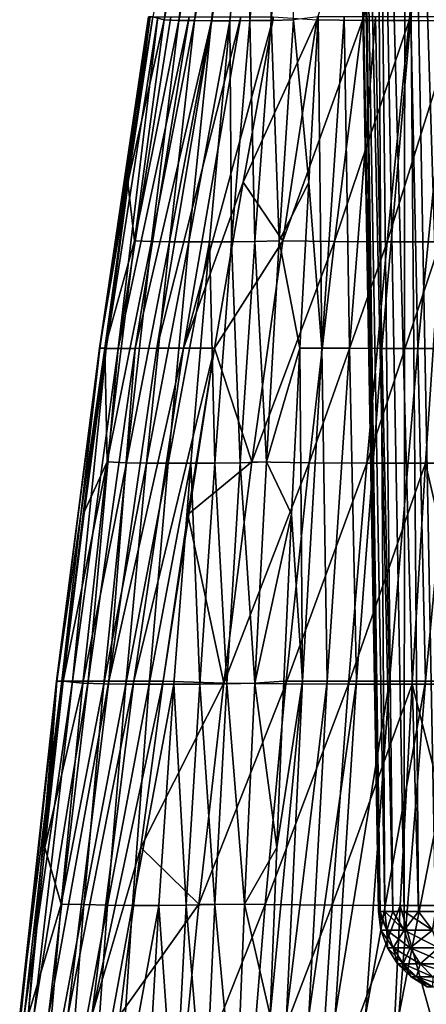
# Model space of a CAD drawing. Header units: metres. Extents: x -109 to 109, y -63 to 140.
# Tile 360 of 480: x 56 to 65, y -22 to 2. Entities that reach past the tile are written whole.
import ezdxf

# ---------------------------------------------------------------- set-up
doc = ezdxf.new("R2010")
doc.units = ezdxf.units.M
doc.layers.add('solid_502308_SW0001', color=7, linetype='CONTINUOUS')

msp = doc.modelspace()

# ---------------------------------------------------------------- linework, layer by layer
at = {"layer": 'solid_502308_SW0001'}
for points in [[(64.163902, -19.434383), (63.50338, 18.406652), (63.648544, 18.406652, 1.937045)], [(64.201927, -19.434383, -0.967879), (63.50338, 18.406652), (64.163902, -19.434383)], [(64.201927, -19.434383, -0.967879), (63.648544, 18.406652, -1.937045), (63.50338, 18.406652)], [(64.315781, -19.434383, 1.929791), (63.648544, 18.406652, 1.937045), (64.080788, 18.406652, 3.830821)], [(64.201927, -19.434383, 0.967879), (64.163902, -19.434383), (63.648544, 18.406652, 1.937045)], [(64.315781, -19.434383, 1.929791), (64.201927, -19.434383, 0.967879), (63.648544, 18.406652, 1.937045)], [(64.504745, -19.434383, -2.879806), (64.080788, 18.406652, -3.830821), (63.648544, 18.406652, -1.937045)], [(64.315781, -19.434383, -1.929791), (64.504745, -19.434383, -2.879806), (63.648544, 18.406652, -1.937045)], [(64.201927, -19.434383, -0.967879), (64.315781, -19.434383, -1.929791), (63.648544, 18.406652, -1.937045)], [(64.76767, -19.434383, 3.812065), (64.080788, 18.406652, 3.830821), (64.790451, 18.406652, 5.639021)], [(64.504745, -19.434383, 2.879806), (64.315781, -19.434383, 1.929791), (64.080788, 18.406652, 3.830821)], [(64.76767, -19.434383, 3.812065), (64.504745, -19.434383, 2.879806), (64.080788, 18.406652, 3.830821)], [(65.102928, -19.434383, -4.720821), (64.790451, 18.406652, -5.639021), (64.080788, 18.406652, -3.830821)], [(64.76767, -19.434383, -3.812065), (65.102928, -19.434383, -4.720821), (64.080788, 18.406652, -3.830821)], [(64.504745, -19.434383, -2.879806), (64.76767, -19.434383, -3.812065), (64.080788, 18.406652, -3.830821)], [(65.102928, -19.434383, 4.720821), (64.76767, -19.434383, 3.812065), (64.790451, 18.406652, 5.639021)], [(65.508453, -19.434383, 5.600472), (64.790451, 18.406652, 5.639021), (65.761688, 18.406652, 7.321256)], [(65.508453, -19.434383, 5.600472), (65.102928, -19.434383, 4.720821), (64.790451, 18.406652, 5.639021)], [(65.981743, -19.434383, -6.445595), (65.761688, 18.406652, -7.321256), (64.790451, 18.406652, -5.639021)], [(65.508453, -19.434383, -5.600472), (65.981743, -19.434383, -6.445595), (64.790451, 18.406652, -5.639021)], [(65.102928, -19.434383, -4.720821), (65.508453, -19.434383, -5.600472), (64.790451, 18.406652, -5.639021)], [(59.119061, 1.573753, 0.47419), (59.885361, 6.770249, 0.90026), (58.847878, 1.643027, -0.896173)], [(60.16301, 6.758164, 2.093575), (59.885361, 6.770249, 0.90026), (59.119061, 1.573753, 0.47419)], [(59.462009, 1.555982, 1.83993), (60.16301, 6.758164, 2.093575), (59.119061, 1.573753, 0.47419)], [(60.469395, 6.754737, 3.280212), (60.16301, 6.758164, 2.093575), (59.462009, 1.555982, 1.83993)], [(59.829914, 1.551313, 3.199616), (60.469395, 6.754737, 3.280212), (59.462009, 1.555982, 1.83993)], [(60.810001, 6.754058, 4.457537), (60.469395, 6.754737, 3.280212), (59.829914, 1.551313, 3.199616)], [(60.810001, 6.754058, 4.457537), (59.829914, 1.551313, 3.199616), (60.229317, 1.550421, 4.550454)], [(60.229317, 1.550421, 4.550454), (60.665058, 1.55043, 5.891112), (61.189117, 6.754064, 5.62388)], [(60.810001, 6.754058, 4.457537), (60.229317, 1.550421, 4.550454), (61.189117, 6.754064, 5.62388)], [(61.189117, 6.754064, 5.62388), (60.665058, 1.55043, 5.891112), (61.136219, 1.55132, 7.218808)], [(61.605854, 6.754743, 6.776579), (61.136219, 1.55132, 7.218808), (61.638069, 1.55605, 8.535257)], [(61.189117, 6.754064, 5.62388), (61.136219, 1.55132, 7.218808), (61.605854, 6.754743, 6.776579)], [(61.605854, 6.754743, 6.776579), (61.638069, 1.55605, 8.535257), (62.055756, 6.758212, 7.916796)], [(62.055756, 6.758212, 7.916796), (61.638069, 1.55605, 8.535257), (62.163605, 1.573939, 9.841814)], [(62.709705, 1.573957, -10.593444), (64.507179, 6.758234, -11.290878), (63.789917, 1.556069, -11.497007)], [(63.789917, 1.556069, -11.497007), (64.507179, 6.758234, -11.290878), (65.452568, 6.754765, -12.071106)], [(63.789917, 1.556069, -11.497007), (65.452568, 6.754765, -12.071106), (64.886856, 1.551339, -12.381102)], [(66.420067, 6.754086, -12.823652), (64.886856, 1.551339, -12.381102), (65.452568, 6.754765, -12.071106)], [(66.003975, 1.550449, -13.239485), (64.886856, 1.551339, -12.381102), (66.420067, 6.754086, -12.823652)], [(57.59116, -6.166893, -2.76832), (58.265739, -2.257751, -1.315542), (58.847878, 1.643027, -0.896173)], [(57.59116, -6.166893, -2.76832), (58.847878, 1.643027, -0.896173), (58.748199, 1.642408, -2.073365)], [(57.606216, -6.16744, -3.856737), (57.59116, -6.166893, -2.76832), (58.748199, 1.642408, -2.073365)], [(57.606216, -6.16744, -3.856737), (58.748199, 1.642408, -2.073365), (58.790821, 1.642018, -3.264253)], [(57.755264, -6.167758, -4.940533), (57.606216, -6.16744, -3.856737), (58.790821, 1.642018, -3.264253)], [(57.755264, -6.167758, -4.940533), (58.790821, 1.642018, -3.264253), (58.967628, 1.641791, -4.444122)], [(58.031979, -6.167864, -6.000492), (57.755264, -6.167758, -4.940533), (58.967628, 1.641791, -4.444122)], [(58.031979, -6.167864, -6.000492), (58.967628, 1.641791, -4.444122), (59.273441, 1.641715, -5.597179)], [(58.031979, -6.167864, -6.000492), (59.273441, 1.641715, -5.597179), (59.703804, 1.641791, -6.709834)], [(58.43116, -6.167758, -7.020753), (58.031979, -6.167864, -6.000492), (59.703804, 1.641791, -6.709834)], [(59.119061, 1.573753, 0.47419), (58.847878, 1.643027, -0.896173), (58.265739, -2.257751, -1.315542)], [(58.43116, -6.167758, -7.020753), (59.703804, 1.641791, -6.709834), (60.254295, 1.642018, -7.768373)], [(58.947643, -6.167439, -7.985285), (58.43116, -6.167758, -7.020753), (60.254295, 1.642018, -7.768373)], [(58.947643, -6.167439, -7.985285), (60.254295, 1.642018, -7.768373), (60.9198, 1.64241, -8.756866)], [(59.575211, -6.166892, -8.874679), (58.947643, -6.167439, -7.985285), (60.9198, 1.64241, -8.756866)], [(59.575211, -6.166892, -8.874679), (60.9198, 1.64241, -8.756866), (61.692501, 1.643914, -9.650599)], [(59.575211, -6.166892, -8.874679), (61.692501, 1.643914, -9.650599), (60.975163, -2.256113, -9.653499)], [(62.709705, 1.573957, -10.593444), (60.975163, -2.256113, -9.653499), (61.692501, 1.643914, -9.650599)], [(62.163605, 1.573939, 9.841814), (62.521484, -2.257329, 11.782116), (62.745926, 1.643035, 11.100737)], [(62.829639, -6.166877, 13.354003), (62.745926, 1.643035, 11.100737), (62.521484, -2.257329, 11.782116)], [(62.829639, -6.166877, 13.354003), (63.357224, 1.642417, 12.111681), (62.745926, 1.643035, 11.100737)], [(62.829639, -6.166877, 13.354003), (63.481575, -6.167425, 14.225681), (63.357224, 1.642417, 12.111681)], [(63.481575, -6.167425, 14.225681), (64.09169, 1.642026, 13.05006), (63.357224, 1.642417, 12.111681)], [(63.481575, -6.167425, 14.225681), (64.239227, -6.167743, 15.014983), (64.09169, 1.642026, 13.05006)], [(64.239227, -6.167743, 15.014983), (64.928261, 1.641798, 13.900736), (64.09169, 1.642026, 13.05006)], [(64.239227, -6.167743, 15.014983), (65.086151, -6.16785, 15.709932), (64.928261, 1.641798, 13.900736)], [(65.086151, -6.16785, 15.709932), (65.853439, 1.641723, 14.653877), (64.928261, 1.641798, 13.900736)], [(65.086151, -6.16785, 15.709932), (66.008759, -6.167743, 16.300615), (65.853439, 1.641723, 14.653877)], [(58.417213, -3.633525, 0.080869), (59.119061, 1.573753, 0.47419), (58.265739, -2.257751, -1.315542)], [(59.462009, 1.555982, 1.83993), (59.119061, 1.573753, 0.47419), (58.417213, -3.633525, 0.080869)], [(58.817856, -3.654944, 1.60584), (59.462009, 1.555982, 1.83993), (58.417213, -3.633525, 0.080869)], [(59.829914, 1.551313, 3.199616), (59.462009, 1.555982, 1.83993), (58.817856, -3.654944, 1.60584)], [(59.241879, -3.660864, 3.125009), (59.829914, 1.551313, 3.199616), (58.817856, -3.654944, 1.60584)], [(60.229317, 1.550421, 4.550454), (59.829914, 1.551313, 3.199616), (59.241879, -3.660864, 3.125009)], [(60.229317, 1.550421, 4.550454), (59.241879, -3.660864, 3.125009), (59.695572, -3.662141, 4.635683)], [(59.695572, -3.662141, 4.635683), (60.183479, -3.662129, 6.136925), (60.665058, 1.55043, 5.891112)], [(60.229317, 1.550421, 4.550454), (59.695572, -3.662141, 4.635683), (60.665058, 1.55043, 5.891112)], [(60.665058, 1.55043, 5.891112), (60.183479, -3.662129, 6.136925), (60.704666, -3.660855, 7.625878)], [(60.665058, 1.55043, 5.891112), (60.704666, -3.660855, 7.625878), (61.136219, 1.55132, 7.218808)], [(61.136219, 1.55132, 7.218808), (60.704666, -3.660855, 7.625878), (61.25486, -3.65486, 9.104386)], [(61.909714, -3.633289, -10.687115), (60.975163, -2.256113, -9.653499), (62.709705, 1.573957, -10.593444)], [(61.136219, 1.55132, 7.218808), (61.25486, -3.65486, 9.104386), (61.638069, 1.55605, 8.535257)], [(61.638069, 1.55605, 8.535257), (61.25486, -3.65486, 9.104386), (61.827309, -3.633303, 10.573706)], [(61.638069, 1.55605, 8.535257), (61.827309, -3.633303, 10.573706), (62.163605, 1.573939, 9.841814)], [(62.163605, 1.573939, 9.841814), (61.827309, -3.633303, 10.573706), (62.521484, -2.257329, 11.782116)], [(61.909714, -3.633289, -10.687115), (62.709705, 1.573957, -10.593444), (63.789917, 1.556069, -11.497007)], [(61.909714, -3.633289, -10.687115), (63.789917, 1.556069, -11.497007), (63.130226, -3.654845, -11.685594)], [(63.130226, -3.654845, -11.685594), (63.789917, 1.556069, -11.497007), (64.886856, 1.551339, -12.381102)], [(63.130226, -3.654845, -11.685594), (64.886856, 1.551339, -12.381102), (64.366356, -3.660839, -12.665746)], [(66.003975, 1.550449, -13.239485), (64.366356, -3.660839, -12.665746), (64.886856, 1.551339, -12.381102)], [(65.621384, -3.662113, -13.621534), (64.366356, -3.660839, -12.665746), (66.003975, 1.550449, -13.239485)], [(57.59116, -6.166893, -2.76832), (57.72086, -6.166028, -1.708084), (58.265739, -2.257751, -1.315542)], [(58.417213, -3.633525, 0.080869), (58.265739, -2.257751, -1.315542), (57.72086, -6.166028, -1.708084)], [(60.303326, -6.166026, -9.656197), (59.575211, -6.166892, -8.874679), (60.975163, -2.256113, -9.653499)], [(61.909714, -3.633289, -10.687115), (60.303326, -6.166026, -9.656197), (60.975163, -2.256113, -9.653499)], [(61.827309, -3.633303, 10.573706), (62.311375, -6.166013, 12.420031), (62.521484, -2.257329, 11.782116)], [(62.829639, -6.166877, 13.354003), (62.521484, -2.257329, 11.782116), (62.311375, -6.166013, 12.420031)], [(57.77914, -8.844633, -0.279545), (58.417213, -3.633525, 0.080869), (57.72086, -6.166028, -1.708084)], [(58.817856, -3.654944, 1.60584), (58.417213, -3.633525, 0.080869), (57.77914, -8.844633, -0.279545)], [(58.230228, -8.866216, 1.391512), (58.817856, -3.654944, 1.60584), (57.77914, -8.844633, -0.279545)], [(59.241879, -3.660864, 3.125009), (58.817856, -3.654944, 1.60584), (58.230228, -8.866216, 1.391512)], [(58.704884, -8.873579, 3.056614), (59.241879, -3.660864, 3.125009), (58.230228, -8.866216, 1.391512)], [(59.695572, -3.662141, 4.635683), (59.241879, -3.660864, 3.125009), (58.704884, -8.873579, 3.056614)], [(59.695572, -3.662141, 4.635683), (58.704884, -8.873579, 3.056614), (59.208237, -8.875603, 4.713426)], [(59.208237, -8.875603, 4.713426), (59.743835, -8.875586, 6.361468), (60.183479, -3.662129, 6.136925)], [(59.695572, -3.662141, 4.635683), (59.208237, -8.875603, 4.713426), (60.183479, -3.662129, 6.136925)], [(60.183479, -3.662129, 6.136925), (59.743835, -8.875586, 6.361468), (60.310726, -8.873565, 7.997834)], [(60.183479, -3.662129, 6.136925), (60.310726, -8.873565, 7.997834), (60.704666, -3.660855, 7.625878)], [(61.180756, -8.844413, -10.769964), (60.303326, -6.166026, -9.656197), (61.909714, -3.633289, -10.687115)], [(60.704666, -3.660855, 7.625878), (60.310726, -8.873565, 7.997834), (60.905743, -8.86612, 9.624195)], [(60.704666, -3.660855, 7.625878), (60.905743, -8.86612, 9.624195), (61.25486, -3.65486, 9.104386)], [(61.25486, -3.65486, 9.104386), (60.905743, -8.86612, 9.624195), (61.523254, -8.844422, 11.241385)], [(61.180756, -8.844413, -10.769964), (61.909714, -3.633289, -10.687115), (63.130226, -3.654845, -11.685594)], [(61.180756, -8.844413, -10.769964), (63.130226, -3.654845, -11.685594), (62.527977, -8.866109, -11.856994)], [(61.25486, -3.65486, 9.104386), (61.523254, -8.844422, 11.241385), (61.827309, -3.633303, 10.573706)], [(61.827309, -3.633303, 10.573706), (61.523254, -8.844422, 11.241385), (62.311375, -6.166013, 12.420031)], [(62.527977, -8.866109, -11.856994), (63.130226, -3.654845, -11.685594), (64.366356, -3.660839, -12.665746)], [(62.527977, -8.866109, -11.856994), (64.366356, -3.660839, -12.665746), (63.890869, -8.873552, -12.925463)], [(65.621384, -3.662113, -13.621534), (63.890869, -8.873552, -12.925463), (64.366356, -3.660839, -12.665746)], [(65.271973, -8.875573, -13.970276), (63.890869, -8.873552, -12.925463), (65.621384, -3.662113, -13.621534)], [(65.271973, -8.875573, -13.970276), (65.621384, -3.662113, -13.621534), (66.673843, -8.87559, -14.988935)], [(56.581089, -14.010573, -4.376096), (57.59116, -6.166893, -2.76832), (57.606216, -6.16744, -3.856737)], [(56.581089, -14.010573, -4.376096), (56.589317, -14.00987, -3.377003), (57.59116, -6.166893, -2.76832)], [(56.705685, -14.010982, -5.374001), (56.581089, -14.010573, -4.376096), (57.606216, -6.16744, -3.856737)], [(56.589317, -14.00987, -3.377003), (56.742233, -14.008756, -2.412792), (57.72086, -6.166028, -1.708084)], [(56.589317, -14.00987, -3.377003), (57.72086, -6.166028, -1.708084), (57.59116, -6.166893, -2.76832)], [(56.705685, -14.010982, -5.374001), (57.606216, -6.16744, -3.856737), (57.755264, -6.167758, -4.940533)], [(56.956253, -14.011118, -6.349932), (56.705685, -14.010982, -5.374001), (57.755264, -6.167758, -4.940533)], [(57.72086, -6.166028, -1.708084), (56.742233, -14.008756, -2.412792), (57.21413, -10.074242, -2.073019)], [(56.956253, -14.011118, -6.349932), (57.755264, -6.167758, -4.940533), (58.031979, -6.167864, -6.000492)], [(57.327194, -14.010982, -7.28687), (56.956253, -14.011118, -6.349932), (58.031979, -6.167864, -6.000492)], [(57.77914, -8.844633, -0.279545), (57.72086, -6.166028, -1.708084), (57.21413, -10.074242, -2.073019)], [(57.327194, -14.010982, -7.28687), (58.031979, -6.167864, -6.000492), (58.43116, -6.167758, -7.020753)], [(57.812981, -14.010572, -8.16758), (57.327194, -14.010982, -7.28687), (58.43116, -6.167758, -7.020753)], [(57.812981, -14.010572, -8.16758), (58.947643, -6.167439, -7.985285), (59.575211, -6.166892, -8.874679)], [(58.406872, -14.009869, -8.971025), (57.812981, -14.010572, -8.16758), (59.575211, -6.166892, -8.874679)], [(57.812981, -14.010572, -8.16758), (58.43116, -6.167758, -7.020753), (58.947643, -6.167439, -7.985285)], [(58.406872, -14.009869, -8.971025), (59.575211, -6.166892, -8.874679), (60.303326, -6.166026, -9.656197)], [(59.097557, -14.007439, -9.661262), (58.406872, -14.009869, -8.971025), (60.303326, -6.166026, -9.656197)], [(59.097557, -14.007439, -9.661262), (60.303326, -6.166026, -9.656197), (59.677647, -10.08217, -9.658794)], [(61.180756, -8.844413, -10.769964), (59.677647, -10.08217, -9.658794), (60.303326, -6.166026, -9.656197)], [(61.523254, -8.844422, 11.241385), (62.115944, -10.073871, 13.01308), (62.311375, -6.166013, 12.420031)], [(62.376919, -14.009848, 14.435345), (62.311375, -6.166013, 12.420031), (62.115944, -10.073871, 13.01308)], [(62.376919, -14.009848, 14.435345), (62.829639, -6.166877, 13.354003), (62.311375, -6.166013, 12.420031)], [(62.376919, -14.009848, 14.435345), (62.957512, -14.010551, 15.248443), (62.829639, -6.166877, 13.354003)], [(62.957512, -14.010551, 15.248443), (63.481575, -6.167425, 14.225681), (62.829639, -6.166877, 13.354003)], [(62.957512, -14.010551, 15.248443), (63.644913, -14.010961, 15.98266), (63.481575, -6.167425, 14.225681)], [(63.644913, -14.010961, 15.98266), (64.239227, -6.167743, 15.014983), (63.481575, -6.167425, 14.225681)], [(63.644913, -14.010961, 15.98266), (64.421295, -14.011097, 16.625023), (64.239227, -6.167743, 15.014983)], [(64.421295, -14.011097, 16.625023), (65.086151, -6.16785, 15.709932), (64.239227, -6.167743, 15.014983)], [(64.421295, -14.011097, 16.625023), (65.272072, -14.010961, 17.164869), (65.086151, -6.16785, 15.709932)], [(65.272072, -14.010961, 17.164869), (66.008759, -6.167743, 16.300615), (65.086151, -6.16785, 15.709932)], [(65.272072, -14.010961, 17.164869), (66.182701, -14.010552, 17.591692), (66.008759, -6.167743, 16.300615)], [(57.77914, -8.844633, -0.279545), (57.21413, -10.074242, -2.073019), (56.742233, -14.008756, -2.412792)], [(57.204197, -14.052615, -0.606829), (57.77914, -8.844633, -0.279545), (56.742233, -14.008756, -2.412792)], [(58.230228, -8.866216, 1.391512), (57.77914, -8.844633, -0.279545), (57.204197, -14.052615, -0.606829)], [(57.698849, -14.069414, 1.19715), (58.230228, -8.866216, 1.391512), (57.204197, -14.052615, -0.606829)], [(58.704884, -8.873579, 3.056614), (58.230228, -8.866216, 1.391512), (57.698849, -14.069414, 1.19715)], [(58.218517, -14.078587, 2.994651), (58.704884, -8.873579, 3.056614), (57.698849, -14.069414, 1.19715)], [(59.208237, -8.875603, 4.713426), (58.704884, -8.873579, 3.056614), (58.218517, -14.078587, 2.994651)], [(59.208237, -8.875603, 4.713426), (58.218517, -14.078587, 2.994651), (58.766769, -14.081904, 4.783886)], [(58.766769, -14.081904, 4.783886), (59.345566, -14.08188, 6.564897), (59.743835, -8.875586, 6.361468)], [(59.208237, -8.875603, 4.713426), (58.766769, -14.081904, 4.783886), (59.743835, -8.875586, 6.361468)], [(59.743835, -8.875586, 6.361468), (59.345566, -14.08188, 6.564897), (59.953945, -14.078563, 8.334726)], [(60.52243, -14.052483, -10.842552), (59.677647, -10.08217, -9.658794), (61.180756, -8.844413, -10.769964)], [(59.743835, -8.875586, 6.361468), (59.953945, -14.078563, 8.334726), (60.310726, -8.873565, 7.997834)], [(60.310726, -8.873565, 7.997834), (59.953945, -14.078563, 8.334726), (60.590374, -14.069314, 10.094672)], [(60.310726, -8.873565, 7.997834), (60.590374, -14.069314, 10.094672), (60.905743, -8.86612, 9.624195)], [(60.52243, -14.052483, -10.842552), (61.180756, -8.844413, -10.769964), (62.527977, -8.866109, -11.856994)], [(60.52243, -14.052483, -10.842552), (62.527977, -8.866109, -11.856994), (61.98307, -14.069305, -12.011544)], [(60.905743, -8.86612, 9.624195), (60.590374, -14.069314, 10.094672), (61.250786, -14.052489, 11.845057)], [(60.905743, -8.86612, 9.624195), (61.250786, -14.052489, 11.845057), (61.523254, -8.844422, 11.241385)], [(61.523254, -8.844422, 11.241385), (61.250786, -14.052489, 11.845057), (62.115944, -10.073871, 13.01308)], [(61.98307, -14.069305, -12.011544), (62.527977, -8.866109, -11.856994), (63.890869, -8.873552, -12.925463)], [(61.98307, -14.069305, -12.011544), (63.890869, -8.873552, -12.925463), (63.460217, -14.078553, -13.160681)], [(65.271973, -8.875573, -13.970276), (63.460217, -14.078553, -13.160681), (63.890869, -8.873552, -12.925463)], [(64.955429, -14.08187, -14.286193), (63.460217, -14.078553, -13.160681), (65.271973, -8.875573, -13.970276)], [(64.955429, -14.08187, -14.286193), (65.271973, -8.875573, -13.970276), (66.470413, -14.081895, -15.387025)], [(65.271973, -8.875573, -13.970276), (66.673843, -8.87559, -14.988935), (66.470413, -14.081895, -15.387025)], [(60.52243, -14.052483, -10.842552), (59.097557, -14.007439, -9.661262), (59.677647, -10.08217, -9.658794)], [(61.250786, -14.052489, 11.845057), (61.933872, -14.008736, 13.565413), (62.115944, -10.073871, 13.01308)], [(62.376919, -14.009848, 14.435345), (62.115944, -10.073871, 13.01308), (61.933872, -14.008736, 13.565413)], [(56.581089, -14.010573, -4.376096), (55.716061, -21.882551, -4.822658), (55.743233, -21.881691, -3.899734)], [(56.705685, -14.010982, -5.374001), (55.716061, -21.882551, -4.822658), (56.581089, -14.010573, -4.376096)], [(56.705685, -14.010982, -5.374001), (55.819511, -21.883051, -5.744704), (55.716061, -21.882551, -4.822658)], [(56.589317, -14.00987, -3.377003), (55.743233, -21.881691, -3.899734), (55.912319, -21.880325, -3.01018)], [(56.581089, -14.010573, -4.376096), (55.743233, -21.881691, -3.899734), (56.589317, -14.00987, -3.377003)], [(56.956253, -14.011118, -6.349932), (55.819511, -21.883051, -5.744704), (56.705685, -14.010982, -5.374001)], [(56.956253, -14.011118, -6.349932), (56.046837, -21.883217, -6.645474), (55.819511, -21.883051, -5.744704)], [(56.589317, -14.00987, -3.377003), (55.912319, -21.880325, -3.01018), (56.310169, -17.926958, -2.723825)], [(57.327194, -14.010982, -7.28687), (56.392426, -21.883051, -7.507964), (56.046837, -21.883217, -6.645474)], [(57.327194, -14.010982, -7.28687), (56.046837, -21.883217, -6.645474), (56.956253, -14.011118, -6.349932)], [(57.204197, -14.052615, -0.606829), (56.742233, -14.008756, -2.412792), (56.310169, -17.926958, -2.723825)], [(56.589317, -14.00987, -3.377003), (56.310169, -17.926958, -2.723825), (56.742233, -14.008756, -2.412792)], [(56.691086, -19.262922, -0.900775), (57.204197, -14.052615, -0.606829), (56.310169, -17.926958, -2.723825)], [(57.812981, -14.010572, -8.16758), (56.850746, -21.882549, -8.3149), (56.392426, -21.883051, -7.507964)], [(57.812981, -14.010572, -8.16758), (56.392426, -21.883051, -7.507964), (57.327194, -14.010982, -7.28687)], [(57.698849, -14.069414, 1.19715), (57.204197, -14.052615, -0.606829), (56.691086, -19.262922, -0.900775)], [(57.223862, -19.272438, 1.022636), (57.698849, -14.069414, 1.19715), (56.691086, -19.262922, -0.900775)], [(58.406872, -14.009869, -8.971025), (57.415199, -21.881687, -9.045579), (56.850746, -21.882549, -8.3149)], [(58.406872, -14.009869, -8.971025), (56.850746, -21.882549, -8.3149), (57.812981, -14.010572, -8.16758)], [(58.218517, -14.078587, 2.994651), (57.698849, -14.069414, 1.19715), (57.223862, -19.272438, 1.022636)], [(57.783562, -19.283726, 2.938857), (58.218517, -14.078587, 2.994651), (57.223862, -19.272438, 1.022636)], [(59.097557, -14.007439, -9.661262), (57.415199, -21.881687, -9.045579), (58.406872, -14.009869, -8.971025)], [(58.565014, -17.92684, -9.663598), (57.415199, -21.881687, -9.045579), (59.097557, -14.007439, -9.661262)], [(58.766769, -14.081904, 4.783886), (58.218517, -14.078587, 2.994651), (57.783562, -19.283726, 2.938857)], [(58.766769, -14.081904, 4.783886), (57.783562, -19.283726, 2.938857), (58.372154, -19.288668, 4.846747)], [(58.372154, -19.288668, 4.846747), (58.989651, -19.288635, 6.746888), (59.345566, -14.08188, 6.564897)], [(58.766769, -14.081904, 4.783886), (58.372154, -19.288668, 4.846747), (59.345566, -14.08188, 6.564897)], [(60.52243, -14.052483, -10.842552), (58.565014, -17.92684, -9.663598), (59.097557, -14.007439, -9.661262)], [(59.933815, -19.262917, -10.905818), (58.565014, -17.92684, -9.663598), (60.52243, -14.052483, -10.842552)], [(59.345566, -14.08188, 6.564897), (58.989651, -19.288635, 6.746888), (59.635101, -19.283689, 8.63633)], [(59.345566, -14.08188, 6.564897), (59.635101, -19.283689, 8.63633), (59.953945, -14.078563, 8.334726)], [(59.953945, -14.078563, 8.334726), (59.635101, -19.283689, 8.63633), (60.308933, -19.272335, 10.515844)], [(59.933815, -19.262917, -10.905818), (60.52243, -14.052483, -10.842552), (61.98307, -14.069305, -12.011544)], [(59.933815, -19.262917, -10.905818), (61.98307, -14.069305, -12.011544), (61.495544, -19.272329, -12.149062)], [(59.953945, -14.078563, 8.334726), (60.308933, -19.272335, 10.515844), (60.590374, -14.069314, 10.094672)], [(60.590374, -14.069314, 10.094672), (60.308933, -19.272335, 10.515844), (61.008724, -19.26292, 12.385316)], [(60.590374, -14.069314, 10.094672), (61.008724, -19.26292, 12.385316), (61.250786, -14.052489, 11.845057)], [(61.250786, -14.052489, 11.845057), (61.008724, -19.26292, 12.385316), (61.767155, -17.926712, 14.070977)], [(61.250786, -14.052489, 11.845057), (61.767155, -17.926712, 14.070977), (61.933872, -14.008736, 13.565413)], [(61.495544, -19.272329, -12.149062), (61.98307, -14.069305, -12.011544), (63.460217, -14.078553, -13.160681)], [(61.495544, -19.272329, -12.149062), (63.460217, -14.078553, -13.160681), (63.074848, -19.283682, -13.370719)], [(62.376919, -14.009848, 14.435345), (61.767155, -17.926712, 14.070977), (61.613575, -21.880299, 14.536463)], [(62.376919, -14.009848, 14.435345), (61.613575, -21.880299, 14.536463), (61.999653, -21.88166, 15.355503)], [(62.376919, -14.009848, 14.435345), (61.933872, -14.008736, 13.565413), (61.767155, -17.926712, 14.070977)], [(62.376919, -14.009848, 14.435345), (61.999653, -21.88166, 15.355503), (62.957512, -14.010551, 15.248443)], [(62.957512, -14.010551, 15.248443), (61.999653, -21.88166, 15.355503), (62.520149, -21.882523, 16.118109)], [(62.957512, -14.010551, 15.248443), (62.520149, -21.882523, 16.118109), (63.644913, -14.010961, 15.98266)], [(63.644913, -14.010961, 15.98266), (62.520149, -21.882523, 16.118109), (63.145863, -21.883022, 16.803413)], [(64.955429, -14.08187, -14.286193), (63.074848, -19.283682, -13.370719), (63.460217, -14.078553, -13.160681)], [(64.672363, -19.28863, -14.568451), (63.074848, -19.283682, -13.370719), (64.955429, -14.08187, -14.286193)], [(63.644913, -14.010961, 15.98266), (63.145863, -21.883022, 16.803413), (64.421295, -14.011097, 16.625023)], [(64.421295, -14.011097, 16.625023), (63.145863, -21.883022, 16.803413), (63.859268, -21.88319, 17.398655)], [(65.272072, -14.010961, 17.164869), (63.859268, -21.88319, 17.398655), (64.645767, -21.883022, 17.89315)], [(64.421295, -14.011097, 16.625023), (63.859268, -21.88319, 17.398655), (65.272072, -14.010961, 17.164869)], [(66.182701, -14.010552, 17.591692), (64.645767, -21.883022, 17.89315), (65.490799, -21.882523, 18.2764)], [(65.272072, -14.010961, 17.164869), (64.645767, -21.883022, 17.89315), (66.182701, -14.010552, 17.591692)], [(64.672363, -19.28863, -14.568451), (64.955429, -14.08187, -14.286193), (66.288689, -19.288662, -15.742904)], [(64.955429, -14.08187, -14.286193), (66.470413, -14.081895, -15.387025), (66.288689, -19.288662, -15.742904)], [(56.691086, -19.262922, -0.900775), (56.310169, -17.926958, -2.723825), (55.912319, -21.880325, -3.01018)], [(58.565014, -17.92684, -9.663598), (58.075069, -21.878344, -9.665835), (57.415199, -21.881687, -9.045579)], [(59.933815, -19.262917, -10.905818), (58.075069, -21.878344, -9.665835), (58.565014, -17.92684, -9.663598)], [(61.008724, -19.26292, 12.385316), (61.613575, -21.880299, 14.536463), (61.767155, -17.926712, 14.070977)], [(56.235779, -24.521923, -1.160978), (56.691086, -19.262922, -0.900775), (55.912319, -21.880325, -3.01018)], [(57.223862, -19.272438, 1.022636), (56.691086, -19.262922, -0.900775), (56.235779, -24.521923, -1.160978)], [(56.806629, -24.536598, 0.866858), (57.223862, -19.272438, 1.022636), (56.235779, -24.521923, -1.160978)], [(57.783562, -19.283726, 2.938857), (57.223862, -19.272438, 1.022636), (56.806629, -24.536598, 0.866858)], [(57.404716, -24.549227, 2.887385), (57.783562, -19.283726, 2.938857), (56.806629, -24.536598, 0.866858)], [(58.372154, -19.288668, 4.846747), (57.783562, -19.283726, 2.938857), (57.404716, -24.549227, 2.887385)], [(58.372154, -19.288668, 4.846747), (57.404716, -24.549227, 2.887385), (58.030399, -24.554502, 4.899979)], [(58.030399, -24.554502, 4.899979), (58.68214, -24.554466, 6.905541), (58.989651, -19.288635, 6.746888)], [(58.372154, -19.288668, 4.846747), (58.030399, -24.554502, 4.899979), (58.989651, -19.288635, 6.746888)], [(59.411877, -24.521866, -10.962497), (58.075069, -21.878344, -9.665835), (59.933815, -19.262917, -10.905818)], [(58.989651, -19.288635, 6.746888), (58.68214, -24.554466, 6.905541), (59.359104, -24.549189, 8.901481)], [(58.989651, -19.288635, 6.746888), (59.359104, -24.549189, 8.901481), (59.635101, -19.283689, 8.63633)], [(59.635101, -19.283689, 8.63633), (59.359104, -24.549189, 8.901481), (60.063171, -24.536476, 10.887898)], [(59.411877, -24.521866, -10.962497), (59.933815, -19.262917, -10.905818), (61.495544, -19.272329, -12.149062)], [(59.411877, -24.521866, -10.962497), (61.495544, -19.272329, -12.149062), (61.065758, -24.536474, -12.267823)], [(59.635101, -19.283689, 8.63633), (60.063171, -24.536476, 10.887898), (60.308933, -19.272335, 10.515844)], [(60.308933, -19.272335, 10.515844), (60.063171, -24.536476, 10.887898), (60.793533, -24.521866, 12.864196)], [(60.308933, -19.272335, 10.515844), (60.793533, -24.521866, 12.864196), (61.008724, -19.26292, 12.385316)], [(61.008724, -19.26292, 12.385316), (60.793533, -24.521866, 12.864196), (61.613575, -21.880299, 14.536463)], [(61.065758, -24.536474, -12.267823), (61.495544, -19.272329, -12.149062), (63.074848, -19.283682, -13.370719)], [(61.065758, -24.536474, -12.267823), (63.074848, -19.283682, -13.370719), (62.737389, -24.549185, -13.55127)], [(64.672363, -19.28863, -14.568451), (62.737389, -24.549185, -13.55127), (63.074848, -19.283682, -13.370719)], [(64.426453, -24.554462, -14.811886), (62.737389, -24.549185, -13.55127), (64.672363, -19.28863, -14.568451)], [(64.220612, -19.873638), (64.163902, -19.434383), (64.201927, -19.434383, 0.967879)], [(64.357765, -19.873638, -1.830148), (64.201927, -19.434383, -0.967879), (64.163902, -19.434383)], [(64.357765, -19.873638, -1.830148), (64.163902, -19.434383), (64.220612, -19.873638)], [(64.357765, -19.873638, 1.830147), (64.201927, -19.434383, 0.967879), (64.315781, -19.434383, 1.929791)], [(64.357765, -19.873638, 1.830147), (64.220612, -19.873638), (64.201927, -19.434383, 0.967879)], [(64.357765, -19.873638, -1.830148), (64.315781, -19.434383, -1.929791), (64.201927, -19.434383, -0.967879)], [(64.357765, -19.873638, 1.830147), (64.315781, -19.434383, 1.929791), (64.504745, -19.434383, 2.879806)], [(64.766151, -19.873638, -3.619412), (64.504745, -19.434383, -2.879806), (64.315781, -19.434383, -1.929791)], [(64.766151, -19.873638, -3.619412), (64.315781, -19.434383, -1.929791), (64.357765, -19.873638, -1.830148)], [(64.357765, -19.873638, 1.830147), (64.504745, -19.434383, 2.879806), (64.766151, -19.873638, 3.619412)], [(64.426453, -24.554462, -14.811886), (64.672363, -19.28863, -14.568451), (66.132462, -24.554499, -16.051483)], [(64.766151, -19.873638, 3.619412), (64.504745, -19.434383, 2.879806), (64.76767, -19.434383, 3.812065)], [(64.766151, -19.873638, -3.619412), (64.76767, -19.434383, -3.812065), (64.504745, -19.434383, -2.879806)], [(64.672363, -19.28863, -14.568451), (66.288689, -19.288662, -15.742904), (66.132462, -24.554499, -16.051483)], [(64.766151, -19.873638, 3.619412), (64.76767, -19.434383, 3.812065), (65.102928, -19.434383, 4.720821)], [(64.766151, -19.873638, 3.619412), (65.102928, -19.434383, 4.720821), (65.436653, -19.873638, 5.327826)], [(65.436653, -19.873638, -5.327826), (64.76767, -19.434383, -3.812065), (64.766151, -19.873638, -3.619412)], [(65.436653, -19.873638, -5.327826), (65.102928, -19.434383, -4.720821), (64.76767, -19.434383, -3.812065)], [(65.436653, -19.873638, 5.327826), (65.102928, -19.434383, 4.720821), (65.508453, -19.434383, 5.600472)], [(65.436653, -19.873638, -5.327826), (65.508453, -19.434383, -5.600472), (65.102928, -19.434383, -4.720821)], [(64.220612, -19.873638), (64.37281, -20.290039), (64.508263, -20.290039, -1.807464)], [(64.357765, -19.873638, 1.830147), (64.37281, -20.290039), (64.220612, -19.873638)], [(64.357765, -19.873638, -1.830148), (64.220612, -19.873638), (64.508263, -20.290039, -1.807464)], [(64.357765, -19.873638, 1.830147), (64.508263, -20.290039, 1.807464), (64.37281, -20.290039)], [(64.357765, -19.873638, -1.830148), (64.508263, -20.290039, -1.807464), (64.911591, -20.290039, -3.574551)], [(64.766151, -19.873638, -3.619412), (64.357765, -19.873638, -1.830148), (64.911591, -20.290039, -3.574551)], [(64.357765, -19.873638, 1.830147), (64.766151, -19.873638, 3.619412), (64.508263, -20.290039, 1.807464)], [(64.766151, -19.873638, 3.619412), (64.911591, -20.290039, 3.574551), (64.508263, -20.290039, 1.807464)], [(64.766151, -19.873638, -3.619412), (64.911591, -20.290039, -3.574551), (65.573784, -20.290039, -5.26179)], [(65.436653, -19.873638, -5.327826), (64.766151, -19.873638, -3.619412), (65.573784, -20.290039, -5.26179)], [(64.766151, -19.873638, 3.619412), (65.436653, -19.873638, 5.327826), (64.911591, -20.290039, 3.574551)], [(65.436653, -19.873638, 5.327826), (65.573784, -20.290039, 5.261789), (64.911591, -20.290039, 3.574551)], [(64.37281, -20.290039), (64.613007, -20.662678), (64.745773, -20.662678, -1.771665)], [(64.508263, -20.290039, 1.807464), (64.613007, -20.662678), (64.37281, -20.290039)], [(64.508263, -20.290039, -1.807464), (64.37281, -20.290039), (64.745773, -20.662678, -1.771665)], [(64.508263, -20.290039, 1.807464), (64.745773, -20.662678, 1.771665), (64.613007, -20.662678)], [(64.508263, -20.290039, -1.807464), (64.745773, -20.662678, -1.771665), (65.141113, -20.662678, -3.503753)], [(64.911591, -20.290039, -3.574551), (64.508263, -20.290039, -1.807464), (65.141113, -20.662678, -3.503753)], [(64.508263, -20.290039, 1.807464), (64.911591, -20.290039, 3.574551), (64.745773, -20.662678, 1.771665)], [(64.911591, -20.290039, 3.574551), (65.141113, -20.662678, 3.503753), (64.745773, -20.662678, 1.771665)], [(64.911591, -20.290039, -3.574551), (65.141113, -20.662678, -3.503753), (65.790192, -20.662678, -5.157573)], [(65.573784, -20.290039, -5.26179), (64.911591, -20.290039, -3.574551), (65.790192, -20.662678, -5.157573)], [(64.911591, -20.290039, 3.574551), (65.573784, -20.290039, 5.261789), (65.141113, -20.662678, 3.503753)], [(65.573784, -20.290039, 5.261789), (65.790192, -20.662678, 5.157573), (65.141113, -20.662678, 3.503753)], [(64.613007, -20.662678), (64.92939, -20.973246), (65.058624, -20.973246, -1.724509)], [(64.745773, -20.662678, 1.771665), (64.92939, -20.973246), (64.613007, -20.662678)], [(64.745773, -20.662678, -1.771665), (64.613007, -20.662678), (65.058624, -20.973246, -1.724509)], [(64.745773, -20.662678, 1.771665), (65.058624, -20.973246, 1.724509), (64.92939, -20.973246)], [(64.745773, -20.662678, -1.771665), (65.058624, -20.973246, -1.724509), (65.443443, -20.973246, -3.410496)], [(65.141113, -20.662678, -3.503753), (64.745773, -20.662678, -1.771665), (65.443443, -20.973246, -3.410496)], [(64.745773, -20.662678, 1.771665), (65.141113, -20.662678, 3.503753), (65.058624, -20.973246, 1.724509)], [(65.141113, -20.662678, 3.503753), (65.443443, -20.973246, 3.410496), (65.058624, -20.973246, 1.724509)], [(65.141113, -20.662678, -3.503753), (65.443443, -20.973246, -3.410496), (66.075241, -20.973246, -5.020298)], [(65.790192, -20.662678, -5.157573), (65.141113, -20.662678, -3.503753), (66.075241, -20.973246, -5.020298)], [(65.141113, -20.662678, 3.503753), (65.790192, -20.662678, 5.157573), (65.443443, -20.973246, 3.410496)], [(64.92939, -20.973246), (65.306427, -21.206482), (65.43145, -21.206482, -1.668316)], [(65.058624, -20.973246, 1.724509), (65.306427, -21.206482), (64.92939, -20.973246)], [(65.058624, -20.973246, -1.724509), (64.92939, -20.973246), (65.43145, -21.206482, -1.668316)], [(65.058624, -20.973246, 1.724509), (65.43145, -21.206482, 1.668315), (65.306427, -21.206482)], [(65.058624, -20.973246, -1.724509), (65.43145, -21.206482, -1.668316), (65.803726, -21.206482, -3.299364)], [(65.443443, -20.973246, -3.410496), (65.058624, -20.973246, -1.724509), (65.803726, -21.206482, -3.299364)], [(65.058624, -20.973246, 1.724509), (65.443443, -20.973246, 3.410496), (65.43145, -21.206482, 1.668315)]]:
    msp.add_3dface(points, dxfattribs=at)

doc.saveas('drawing.dxf')
